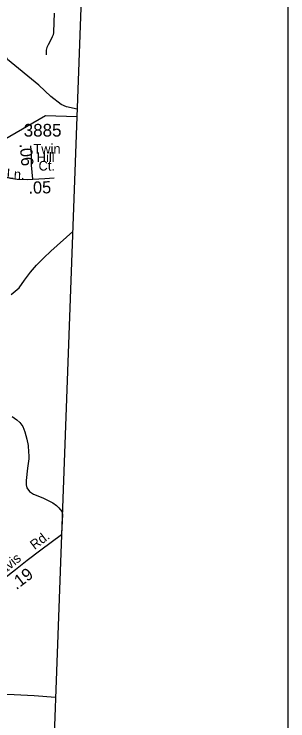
# Model space of a CAD drawing. Extents: x 1547597 to 1699558, y 810033 to 920809.
# Drawn here: x 1691433 to 1694129, y 834545 to 841507 of the extents above; entities that cross this region are included whole.
import ezdxf

# ---------------------------------------------------------------- set-up
doc = ezdxf.new("R2010")
doc.units = 0
for name, color, linetype in [('Exist Boundary Political CountyLine', 7, 'Continuous'), ('Exist Hydrographic Creek Single Shore', 7, 'Continuous'), ('Exist Hydrographic Misc Water Feature', 7, 'Continuous'), ('Exist Road Non-System Type 51', 7, 'Continuous'), ('Exist Road Secondary Mileage Hundredths English Label', 7, 'Continuous'), ('Exist Road Secondary Type 51 Attributed', 7, 'Continuous'), ('Exist Road Secondary Type 51 Label', 7, 'Continuous'), ('Exist Road Secondary Type 51 Number Label', 7, 'Continuous'), ('Exist Utilities Electrical Transmission Line', 7, 'Continuous'), ('Map Preparation Inset Cut Line', 7, 'Continuous')]:
    doc.layers.add(name, color=color, linetype=linetype)

msp = doc.modelspace()

# ---------------------------------------------------------------- linework, layer by layer
at = {"layer": 'Exist Boundary Political CountyLine'}
msp.add_lwpolyline([(1693532.8, 878638.3), (1693519.9, 877349.9), (1693492, 876609.6), (1693453.8, 875667.6), (1693430.2, 875135.3), (1693375.3, 874115.3), (1693330.7, 873313.6), (1693283.8, 872475.6), (1693250.6, 871813.5), (1693208.1, 871017.3), (1693160.5, 870131.4), (1693122.4, 869369.3), (1693086.5, 868609.1), (1693046.7, 867715.1), (1693006.5, 866759), (1692985.5, 866061), (1692761.5, 860283.7), (1692552.7, 854372.1), (1692258.3, 846140.6), (1691699.3, 830912), (1691456.7, 824436.5)], dxfattribs=at)
at = {"layer": 'Exist Hydrographic Creek Single Shore'}
msp.add_lwpolyline([(1692053.9, 840572.2), (1691949, 840592.5), (1691897.1, 840617.4), (1691793.1, 840694.4), (1691675.8, 840807.9), (1691367.8, 841060), (1691286.8, 841229), (1691170.9, 841356.1), (1690738.8, 841483.1)], dxfattribs=at)
at = {"layer": 'Exist Hydrographic Misc Water Feature'}
msp.add_lwpolyline([(1691404.8, 838745), (1691482.1, 838811.5), (1691533.4, 838885.2), (1691594.7, 838966), (1691653.9, 839035.3), (1691725.2, 839106.2), (1691794.2, 839172.9), (1692009.6, 839365.7)], dxfattribs=at)
at = {"layer": 'Exist Road Non-System Type 51'}
msp.add_line((1691899, 836375.5), (1691899.9, 836376.3), dxfattribs=at)
for points in [[(1691826.4, 841516.7), (1691823.2, 841428.4), (1691820.6, 841327.5), (1691816.5, 841303.6), (1691808.2, 841281.8), (1691794.7, 841252.7), (1691767.6, 841203.8), (1691754.6, 841177.8), (1691749.4, 841152.8), (1691749.4, 841107.1)], [(1691413.6, 837542.7), (1691458.5, 837510.7), (1691488.4, 837482.9), (1691518.3, 837444.4), (1691539.7, 837390.9), (1691558.9, 837320.4), (1691571.8, 837258.4), (1691573.9, 837192.1), (1691576.1, 837157.9), (1691576.1, 837125.8), (1691563.2, 837033.9), (1691552.5, 836912), (1691552.5, 836869.3), (1691556.8, 836841.5), (1691585.7, 836805.1), (1691624.2, 836779.5), (1691714, 836741), (1691814.4, 836693.9), (1691848.9, 836667.5), (1691874.6, 836641.8), (1691902.1, 836606.3), (1691908.5, 836576.4), (1691902.6, 836449.1), (1691900, 836379.3)]]:
    msp.add_lwpolyline(points, dxfattribs=at)
at = {"layer": 'Exist Road Secondary Type 51 Attributed'}
for points in [[(1691012.7, 840279.3), (1691030.3, 840214.8), (1691056.8, 840146.8), (1691081.8, 840101), (1691151.4, 840022.4), (1691210.2, 839968.9), (1691272.6, 839927.9), (1691326.1, 839906.5), (1691395.8, 839889.5), (1691463.4, 839879.7), (1691559.7, 839877.9), (1691618.6, 839881.5)], [(1691618.6, 839881.5), (1691602.5, 840018.9), (1691602.5, 840125.9), (1691597.2, 840208)], [(1691618.6, 839881.5), (1691734.5, 839886.9), (1691828.2, 839894.7)], [(1691137.2, 835776.6), (1691202.8, 835836.2), (1691340.2, 835954.6), (1691447.9, 836036.5), (1691561.8, 836126.2), (1691695.9, 836229.5), (1691900, 836379.3)], [(1690169.4, 834863.8), (1690369.4, 834859.7), (1690471.3, 834851.6), (1690708.2, 834835.7), (1690960, 834826.2), (1691133.1, 834817.7), (1691289, 834810.8), (1691432.7, 834803.4), (1691630.6, 834793.7), (1691841.3, 834779.5)]]:
    msp.add_lwpolyline(points, dxfattribs=at)
at = {"layer": 'Exist Utilities Electrical Transmission Line'}
msp.add_lwpolyline([(1667356.9, 830536.3), (1667410.1, 830555.3), (1673968.8, 832962.8), (1681130.2, 834360.9), (1691741.2, 840506.8), (1692051.2, 840498.4)], dxfattribs=at)
at = {"layer": 'Map Preparation Inset Cut Line'}
msp.add_lwpolyline([(1694128.9, 831307.2), (1633724, 831307.2), (1633724, 874749.3), (1694128.9, 874749.3)], close=True, dxfattribs=at)

# ---------------------------------------------------------------- texts
at = {"layer": 'Exist Road Secondary Mileage Hundredths English Label'}
for s, rotation, p in [('.06', 275.19368, (1691486.1, 840227.9)), ('.05', 1.20331, (1691575.6, 839737.6)), ('.19', 37.25085, (1691454.7, 835831.3))]:
    msp.add_text(s, height=120, rotation=rotation, dxfattribs=at).set_placement(p)
at = {"layer": 'Exist Road Secondary Type 51 Label'}
for s, p in [('Twin', (1691622.3, 840133.1)), ('Hill', (1691655.4, 840049.5)), ('Ct.', (1691673, 839965.9))]:
    msp.add_text(s, height=95, dxfattribs=at).set_placement(p)
for s, rotation, p in [('Ln.', 356.25345, (1691356.9, 839889.7)), ('Rd.', 37.60773, (1691635.1, 836226.5)), ('Davis', 39.82385, (1691266.6, 835927.7))]:
    msp.add_text(s, height=95, rotation=rotation, dxfattribs=at).set_placement(p)
at = {"layer": 'Exist Road Secondary Type 51 Number Label'}
msp.add_text('3885', height=125, dxfattribs=at).set_placement((1691527.5, 840300.9))

doc.saveas('drawing.dxf')
